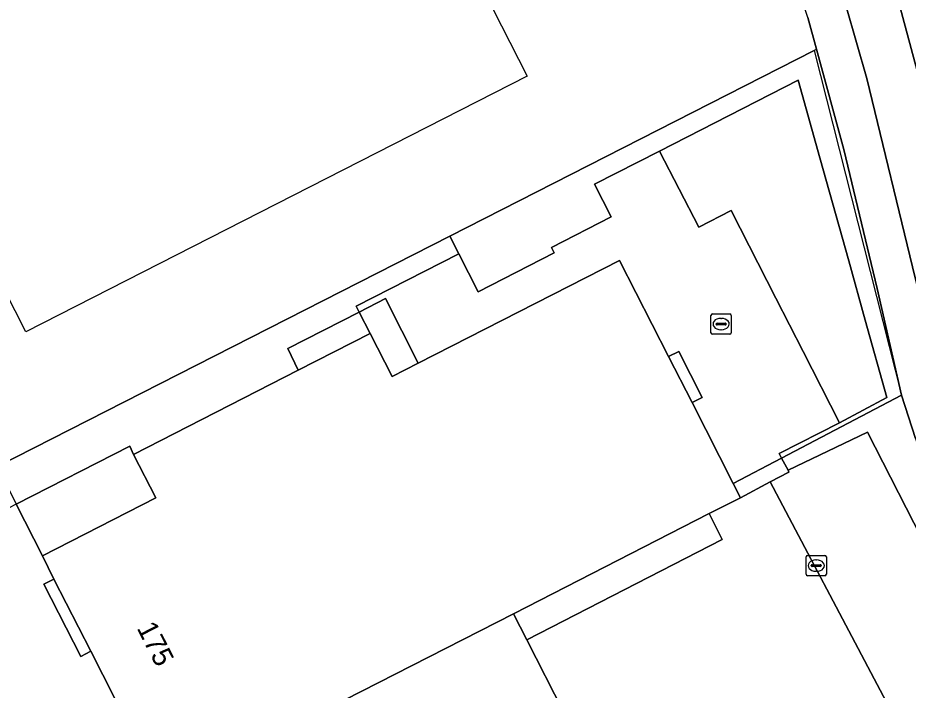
# Model space of a CAD drawing. Extents: x 158835 to 160077, y 386387 to 387778.
# Drawn here: x 159591.36 to 159635.29, y 386785.32 to 386818.5 of the extents above; entities that cross this region are included whole.
import ezdxf

# ---------------------------------------------------------------- set-up
doc = ezdxf.new("R2010")
doc.units = 0
for name, color, linetype in [('IMGEO_Berm_groen', 7, 'Continuous'), ('IMGEO_Erf', 7, 'Continuous'), ('IMGEO_Fietspad_gesloten', 7, 'Continuous'), ('IMGEO_Groenvoorziening', 7, 'Continuous'), ('IMGEO_Hek', 7, 'Continuous'), ('IMGEO_Kolk', 7, 'Continuous'), ('IMGEO_Pand', 7, 'Continuous'), ('IMGEO_Pand_nummerreeks', 7, 'Continuous'), ('IMGEO_Pand_vergunning_verleend', 7, 'Continuous'), ('IMGEO_Parkeervlak_open', 7, 'Continuous'), ('IMGEO_Rijbaan_lokaal_open', 7, 'Continuous'), ('IMGEO_Terreindeel_zand', 7, 'Continuous'), ('IMGEO_Voetpad_open', 7, 'Continuous')]:
    doc.layers.add(name, color=color, linetype=linetype)

msp = doc.modelspace()

# ---------------------------------------------------------------- linework, layer by layer
at = {"layer": 'IMGEO_Berm_groen'}
msp.add_lwpolyline([(159601.705, 386893.727), (159621.047, 386855.671), (159626.868, 386842.088), (159629.739, 386834.576), (159634.327, 386821.174), (159636.849, 386811.725), (159638.011, 386806.947), (159640.717, 386798.092), (159643.942, 386790.087), (159646.119, 386785.727), (159650.53, 386787.858)], dxfattribs=at)
at = {"layer": 'IMGEO_Erf'}
msp.add_lwpolyline([(159605.191, 386801.114), (159604.679, 386802.183), (159608.211, 386803.985), (159608.064, 386804.274), (159613.123, 386806.862), (159612.678, 386807.732), (159590.35, 386796.355), (159591.29, 386794.498), (159596.896, 386797.36), (159597.071, 386796.96)], close=True, dxfattribs=at)
at = {"layer": 'IMGEO_Fietspad_gesloten'}
msp.add_lwpolyline([(159632.225, 386819.068), (159633.25, 386815.503), (159635.64, 386805.674), (159636.269, 386803.188), (159636.982, 386800.621), (159637.477, 386798.97), (159637.968, 386797.534), (159638.577, 386795.88), (159639.493, 386793.552), (159640.636, 386790.906), (159641.168, 386789.761), (159643.494, 386785.046), (159643.674, 386784.688), (159646.119, 386785.727), (159643.942, 386790.087), (159640.717, 386798.092), (159638.011, 386806.947), (159636.849, 386811.725), (159634.327, 386821.174)], dxfattribs=at)
at = {"layer": 'IMGEO_Groenvoorziening'}
for points in [[(159630.655, 386816.893), (159630.775, 386816.952), (159630.345, 386818.525), (159625.562, 386832.677), (159620.859, 386844.808), (159620.834, 386844.868), (159618.333, 386850.762), (159617.25, 386853.147), (159616.27, 386855.106), (159613.233, 386861.079), (159561.758, 386834.762), (159583.195, 386792.717), (159590.35, 386796.355), (159612.678, 386807.732)], [(159632.126, 386812.009), (159630.775, 386816.952), (159630.655, 386816.893), (159612.678, 386807.732), (159613.123, 386806.862), (159614.084, 386804.987), (159617.83, 386806.907), (159617.693, 386807.174), (159620.639, 386808.685), (159619.818, 386810.286), (159623.031, 386811.93), (159629.859, 386815.423), (159630.934, 386811.596), (159632.371, 386806.517), (159633.166, 386803.585), (159634.242, 386799.764), (159631.9, 386798.52), (159628.93, 386796.998), (159629.048, 386796.777), (159634.964, 386799.874), (159633.766, 386805.151)]]:
    msp.add_lwpolyline(points, close=True, dxfattribs=at)
for points in [[(159634.964, 386799.874), (159629.048, 386796.777), (159629.366, 386796.184), (159633.278, 386798.051), (159643.565, 386777.939), (159639.199, 386775.691), (159639.047, 386775.601)], [(159635.65, 386797.741), (159634.964, 386799.874)]]:
    msp.add_lwpolyline(points, dxfattribs=at)
at = {"layer": 'IMGEO_Hek'}
for points in [[(159630.655, 386816.893), (159634.964, 386799.874)], [(159634.964, 386799.874), (159629.048, 386796.777)], [(159634.964, 386799.874), (159635.65, 386797.741), (159636.71, 386794.785), (159637.881, 386791.872), (159638.815, 386789.755), (159639.163, 386789.006), (159640.553, 386786.191), (159644.288, 386778.875)], [(159629.048, 386796.777), (159626.664, 386795.529)], [(159592.578, 386791.954), (159591.29, 386794.498)]]:
    msp.add_lwpolyline(points, dxfattribs=at)
at = {"layer": 'IMGEO_Kolk'}
for p, q in [((159625.563, 386802.965), (159625.563, 386803.817)), ((159625.638, 386803.891), (159626.49, 386803.891)), ((159626.051, 386803.671), (159626.076, 386803.671)), ((159626.564, 386803.817), (159626.564, 386802.965)), ((159625.822, 386803.385), (159625.822, 386803.397)), ((159626.26, 386803.348), (159625.862, 386803.348)), ((159625.865, 386803.434), (159626.263, 386803.434)), ((159626.306, 386803.397), (159626.306, 386803.385)), ((159626.49, 386802.891), (159625.638, 386802.891)), ((159626.074, 386803.111), (159626.049, 386803.111)), ((159630.255, 386791.043), (159630.255, 386791.895)), ((159630.33, 386791.969), (159631.182, 386791.969)), ((159630.743, 386791.749), (159630.768, 386791.749)), ((159631.256, 386791.895), (159631.256, 386791.043)), ((159630.514, 386791.463), (159630.514, 386791.475)), ((159630.952, 386791.426), (159630.554, 386791.426)), ((159630.557, 386791.512), (159630.955, 386791.512)), ((159630.998, 386791.475), (159630.998, 386791.463)), ((159631.182, 386790.969), (159630.33, 386790.969)), ((159630.766, 386791.189), (159630.741, 386791.189))]:
    msp.add_line(p, q, dxfattribs=at)
for points in [[(159625.563, 386802.965), (159625.563, 386803.817)], [(159625.638, 386803.891), (159626.49, 386803.891)], [(159626.564, 386803.817), (159626.564, 386802.965)], [(159626.49, 386802.891), (159625.638, 386802.891)], [(159630.255, 386791.043), (159630.255, 386791.895)], [(159630.33, 386791.969), (159631.182, 386791.969)], [(159631.256, 386791.895), (159631.256, 386791.043)], [(159631.182, 386790.969), (159630.33, 386790.969)]]:
    msp.add_lwpolyline(points, dxfattribs=at)
for centre, radius, start, end in [((159625.64, 386803.815), 0.0765, 91.552, 178.448), ((159625.64, 386803.815), 0.0765, 91.552, 178.448), ((159626.488, 386803.815), 0.0765, 1.552, 88.448), ((159626.488, 386803.815), 0.0765, 1.552, 88.448), ((159625.862, 386803.394), 0.0403, 85.8775, 175.7526), ((159625.859, 386803.384), 0.0366, 178.938, 274.7102), ((159626.263, 386803.391), 0.043, 264.8664, 352.4533), ((159626.267, 386803.396), 0.0386, 1.7309, 96.639), ((159625.64, 386802.967), 0.0765, 181.552, 268.448), ((159625.64, 386802.967), 0.0765, 181.552, 268.448), ((159626.488, 386802.967), 0.0765, 271.552, 358.448), ((159626.488, 386802.967), 0.0765, 271.552, 358.448), ((159630.332, 386791.893), 0.0765, 91.552, 178.448), ((159630.332, 386791.893), 0.0765, 91.552, 178.448), ((159631.18, 386791.893), 0.0765, 1.552, 88.448), ((159631.18, 386791.893), 0.0765, 1.552, 88.448), ((159630.554, 386791.472), 0.0403, 85.8775, 175.7526), ((159630.551, 386791.462), 0.0366, 178.938, 274.7102), ((159630.955, 386791.469), 0.043, 264.8664, 352.4533), ((159630.959, 386791.474), 0.0386, 1.7309, 96.639), ((159630.332, 386791.045), 0.0765, 181.552, 268.448), ((159630.332, 386791.045), 0.0765, 181.552, 268.448), ((159631.18, 386791.045), 0.0765, 271.552, 358.448), ((159631.18, 386791.045), 0.0765, 271.552, 358.448)]:
    msp.add_arc(centre, radius, start, end, dxfattribs=at)
for centre, major_axis, ratio, start_param, end_param in [((159626.05, 386803.391), (-0.387, 0.002), 0.722429, 4.712389, 7.853982), ((159626.075, 386803.391), (-0.39, 0.002), 0.717154, 1.570796, 4.712389), ((159630.742, 386791.469), (-0.387, 0.002), 0.722429, 4.712389, 7.853982), ((159630.767, 386791.469), (-0.39, 0.002), 0.717154, 1.570796, 4.712389)]:
    msp.add_ellipse(centre, major_axis=major_axis, ratio=ratio, start_param=start_param, end_param=end_param, dxfattribs=at)
at = {"layer": 'IMGEO_Pand'}
for points in [[(159615.825, 386789.09), (159625.467, 386794.039), (159627.02, 386794.822), (159626.664, 386795.529), (159624.633, 386799.512), (159623.467, 386801.789), (159621.043, 386806.525), (159611.12, 386801.46), (159609.831, 386800.802), (159608.742, 386802.93), (159605.191, 386801.114), (159597.071, 386796.96), (159598.175, 386794.815), (159592.578, 386791.954), (159593.149, 386790.807), (159594.969, 386787.241), (159596.143, 386784.916), (159597.965, 386781.359), (159598.492, 386780.326), (159599.973, 386780.996), (159604.149, 386783.129)], [(159604.149, 386783.129), (159604.816, 386781.809), (159608.677, 386774.212), (159620.345, 386780.19), (159620.133, 386780.635), (159616.484, 386787.804), (159615.825, 386789.09)]]:
    msp.add_lwpolyline(points, close=True, dxfattribs=at)
at = {"layer": 'IMGEO_Pand_vergunning_verleend'}
msp.add_lwpolyline([(159572.527, 386834.081), (159598.185, 386847.168), (159602.213, 386839.272), (159603.957, 386840.161), (159608.271, 386831.704), (159604.3, 386829.679), (159608.255, 386821.924), (159612.25, 386823.962), (159616.502, 386815.625), (159591.756, 386803.003), (159587.559, 386811.231), (159583.473, 386819.241), (159582.148, 386818.565), (159578.008, 386826.682), (159576.654, 386825.992)], close=True, dxfattribs=at)
at = {"layer": 'IMGEO_Parkeervlak_open'}
for points in [[(159633.278, 386798.051), (159629.366, 386796.184), (159629.411, 386796.085), (159628.485, 386795.596), (159639.047, 386775.601), (159639.199, 386775.691), (159643.565, 386777.939)], [(159588.55, 386782.213), (159593.144, 386784.589), (159593.627, 386783.664), (159591.719, 386782.674), (159593.536, 386779.098), (159597.464, 386781.103), (159595.645, 386784.66), (159596.143, 386784.916), (159594.969, 386787.241), (159594.467, 386786.988), (159592.651, 386790.549), (159593.149, 386790.807), (159592.578, 386791.954), (159591.29, 386794.498), (159590.906, 386794.302), (159590.072, 386795.921), (159583.711, 386792.65), (159586.009, 386788.151), (159585.626, 386787.949)], [(159592.651, 386790.549), (159594.467, 386786.988), (159594.969, 386787.241), (159593.149, 386790.807)]]:
    msp.add_lwpolyline(points, close=True, dxfattribs=at)
at = {"layer": 'IMGEO_Rijbaan_lokaal_open'}
for points in [[(159628.485, 386795.596), (159627.02, 386794.822), (159625.467, 386794.039), (159626.117, 386792.756), (159616.484, 386787.804), (159620.133, 386780.635), (159621.032, 386781.107)], [(159639.047, 386775.601), (159628.485, 386795.596)]]:
    msp.add_lwpolyline(points, dxfattribs=at)
at = {"layer": 'IMGEO_Terreindeel_zand'}
msp.add_lwpolyline([(159630.934, 386811.596), (159629.859, 386815.423), (159623.031, 386811.93), (159624.957, 386808.175), (159626.566, 386809), (159628.76, 386804.666), (159630.112, 386802.028), (159631.9, 386798.52), (159634.242, 386799.764), (159633.166, 386803.585), (159632.371, 386806.517)], close=True, dxfattribs=at)
at = {"layer": 'IMGEO_Voetpad_open'}
for points in [[(159633.25, 386815.503), (159632.225, 386819.068), (159630.884, 386823.445), (159627.531, 386833.351), (159621.314, 386849.17), (159618.374, 386855.548), (159598.865, 386893.883)], [(159630.345, 386818.525), (159630.775, 386816.952), (159632.126, 386812.009), (159633.766, 386805.151), (159634.964, 386799.874), (159635.65, 386797.741)], [(159646.792, 386778.507), (159643.674, 386784.688), (159643.494, 386785.046), (159641.168, 386789.761), (159640.636, 386790.906), (159639.493, 386793.552), (159638.577, 386795.88), (159637.968, 386797.534), (159637.477, 386798.97), (159636.982, 386800.621), (159636.269, 386803.188), (159635.64, 386805.674), (159633.25, 386815.503)]]:
    msp.add_lwpolyline(points, dxfattribs=at)
for points in [[(159629.048, 386796.777), (159628.93, 386796.998), (159631.9, 386798.52), (159630.112, 386802.028), (159628.76, 386804.666), (159626.566, 386809), (159624.957, 386808.175), (159623.031, 386811.93), (159619.818, 386810.286), (159620.639, 386808.685), (159617.693, 386807.174), (159617.83, 386806.907), (159614.084, 386804.987), (159613.123, 386806.862), (159608.064, 386804.274), (159608.211, 386803.985), (159609.503, 386804.644), (159611.12, 386801.46), (159621.043, 386806.525), (159623.467, 386801.789), (159623.969, 386802.044), (159625.128, 386799.762), (159624.633, 386799.512), (159626.664, 386795.529)], [(159611.12, 386801.46), (159609.503, 386804.644), (159608.211, 386803.985), (159608.742, 386802.93), (159609.831, 386800.802)], [(159608.742, 386802.93), (159608.211, 386803.985), (159604.679, 386802.183), (159605.191, 386801.114)], [(159623.467, 386801.789), (159624.633, 386799.512), (159625.128, 386799.762), (159623.969, 386802.044)], [(159592.578, 386791.954), (159598.175, 386794.815), (159597.071, 386796.96), (159596.896, 386797.36), (159591.29, 386794.498)], [(159629.411, 386796.085), (159629.366, 386796.184), (159629.048, 386796.777), (159626.664, 386795.529), (159627.02, 386794.822), (159628.485, 386795.596)], [(159626.117, 386792.756), (159625.467, 386794.039), (159615.825, 386789.09), (159616.484, 386787.804)]]:
    msp.add_lwpolyline(points, close=True, dxfattribs=at)

# ---------------------------------------------------------------- texts
at = {"layer": 'IMGEO_Pand_nummerreeks'}
msp.add_text('175', height=1, rotation=296.9398, dxfattribs=at).set_placement((159597.215, 386788.392))

doc.saveas('drawing.dxf')
